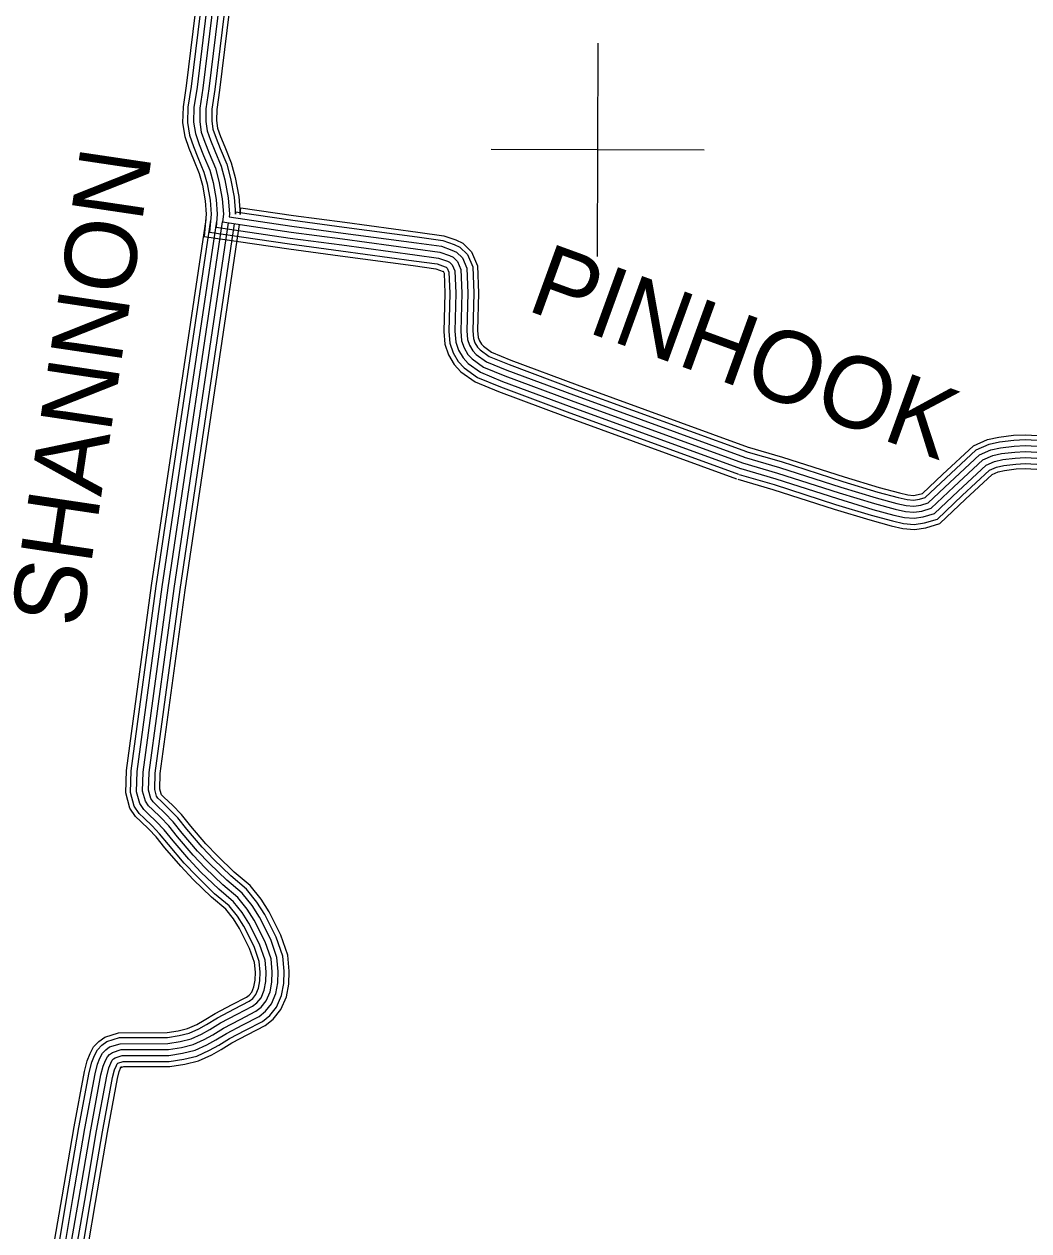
# Model space of a CAD drawing. Extents: x 1788175 to 1969470, y 584502 to 738744.
# Drawn here: x 1867150 to 1872337, y 661956 to 668185 of the extents above; entities that cross this region are included whole.
import ezdxf

# ---------------------------------------------------------------- set-up
doc = ezdxf.new("R2010")
doc.units = 0
for name, color, linetype in [('DESIGN - ROW - Right-of-Way and Easement Labels', 7, 'Continuous'), ('SURVEY - DRAINAGE - Bridge Hydraulic Data - Points - Locators', 7, 'Continuous'), ('SURVEY - TRANSPORTATION - Roads', 7, 'Continuous')]:
    doc.layers.add(name, color=color, linetype=linetype)

msp = doc.modelspace()

# ---------------------------------------------------------------- linework, layer by layer
at = {"layer": 'SURVEY - DRAINAGE - Bridge Hydraulic Data - Points - Locators'}
for p, q in [((1870111.5, 668086.4), (1870108.2, 666986.4)), ((1870659.9, 667534.7), (1869559.9, 667538))]:
    msp.add_line(p, q, dxfattribs=at)
at = {"layer": 'SURVEY - TRANSPORTATION - Roads'}
for points in [[(1868087.3, 668696.4), (1867986, 667867.2), (1867969.9, 667758.7), (1867968, 667675.6), (1867978.7, 667605.9), (1868000.2, 667544.6), (1868023.4, 667486.4), (1868053.8, 667413.3), (1868069.7, 667354.4), (1868084.7, 667272.4), (1868090.1, 667204.4), (1868079.2, 667089.1), (1868515.5, 667024.9), (1868781.6, 666989.1)], [(1868112.7, 668692.8), (1868011.5, 667863.7), (1867995.6, 667756.6), (1867993.8, 667677.3), (1868003.8, 667612.2), (1868024.3, 667553.6), (1868047.2, 667496.1), (1868078.2, 667421.6), (1868094.8, 667360), (1868110.2, 667275.7), (1868115.9, 667204.2), (1868107.1, 667111), (1868519.1, 667050.3), (1868785, 667014.6)], [(1868143.4, 668688.5), (1868042.2, 667859.6), (1868026.6, 667753.9), (1868024.8, 667679.3), (1868034, 667619.7), (1868053.4, 667564.5), (1868075.9, 667507.8), (1868107.6, 667431.6), (1868125, 667366.9), (1868141, 667279.7), (1868147, 667204), (1868140.8, 667137.4), (1868523.4, 667081), (1868789.1, 667045.3)], [(1868174.1, 668684.3), (1868072.9, 667855.4), (1868057.5, 667751.3), (1868055.9, 667681.3), (1868064.2, 667627.3), (1868082.4, 667575.4), (1868104.6, 667519.5), (1868137, 667441.6), (1868155.3, 667373.7), (1868171.7, 667283.8), (1868178.2, 667203.8), (1868174.4, 667163.8), (1868527.7, 667111.7), (1868793.3, 667076)], [(1868174.1, 668684.3), (1868072.9, 667855.4), (1868057.5, 667751.3), (1868055.9, 667681.3), (1868064.2, 667627.3), (1868082.4, 667575.4), (1868104.6, 667519.5), (1868137, 667441.6), (1868155.3, 667373.7), (1868171.7, 667283.8), (1868178.2, 667203.8), (1868174.4, 667163.8), (1868527.7, 667111.7), (1868793.3, 667076)], [(1868204.9, 668680), (1868103.6, 667851.3), (1868088.5, 667748.7), (1868087, 667683.3), (1868094.4, 667634.8), (1868111.4, 667586.3), (1868133.4, 667531.2), (1868166.4, 667451.7), (1868185.6, 667380.6), (1868202.5, 667287.8), (1868209.3, 667203.6), (1868208, 667190.1), (1868532, 667142.4), (1868797.4, 667106.8)], [(1868235.6, 668675.7), (1868134.4, 667847.1), (1868119.4, 667746), (1868118, 667685.3), (1868124.6, 667642.4), (1868140.5, 667597.1), (1868162.1, 667542.8), (1868195.8, 667461.7), (1868215.8, 667387.4), (1868233.3, 667291.9), (1868240.4, 667203.4), (1868241.6, 667216.5), (1868536.4, 667173.1), (1868801.5, 667137.5)], [(1868260, 668672.3), (1868158.8, 667843.8), (1868144.1, 667743.9), (1868142.8, 667686.9), (1868148.7, 667648.4), (1868163.6, 667605.8), (1868185, 667552.1), (1868219.2, 667469.7), (1868239.9, 667392.8), (1868257.8, 667295.1), (1868265.2, 667203.2), (1868268.4, 667237.6), (1868539.8, 667197.6), (1868804.8, 667162)], [(1867309, 661913.3), (1867346.2, 662132.5), (1867408.2, 662493.6), (1867461.1, 662779.3), (1867475.2, 662834.5), (1867490.5, 662870.9), (1867507.7, 662905.8), (1867534.5, 662933), (1867565.7, 662955.7), (1867637.5, 662978), (1867887.4, 662979.4), (1867945.3, 662988.3), (1867993.4, 662999.8), (1868040.4, 663021.3), (1868079.4, 663042.9), (1868136.1, 663077.8), (1868224.4, 663123.8), (1868298.5, 663162.4), (1868312.2, 663173.3), (1868324.4, 663188.6), (1868335.9, 663215.4), (1868342.5, 663249.5), (1868343.8, 663291.1), (1868339, 663341.3), (1868313.9, 663413.8), (1868261.9, 663516.8), (1868230.5, 663566.8), (1868190.8, 663616), (1868116.8, 663678.2), (1868023, 663769.2), (1867958, 663837.7), (1867875.4, 663934), (1867830.7, 663989.9), (1867792.8, 664029.3), (1867751.4, 664068.4), (1867724.5, 664095.1), (1867695.7, 664137.9), (1867674.2, 664216.3), (1867678.3, 664331.8), (1867807.5, 665287.7), (1868088.6, 667176.5)], [(1867333.5, 661910), (1867370.6, 662128.3), (1867432.5, 662489.2), (1867485.3, 662774), (1867498.7, 662826.6), (1867513, 662860.6), (1867528.1, 662891.3), (1867550.6, 662914.2), (1867576.9, 662933.3), (1867641.3, 662953.3), (1867889.3, 662954.7), (1867950.1, 662964), (1868001.5, 662976.4), (1868051.5, 662999.2), (1868091.9, 663021.6), (1868148.3, 663056.3), (1868235.8, 663101.9), (1868312, 663141.6), (1868329.7, 663155.7), (1868345.9, 663175.8), (1868359.6, 663208.1), (1868367.1, 663246.8), (1868368.6, 663291.9), (1868363.3, 663346.6), (1868336.7, 663423.5), (1868283.4, 663528.9), (1868250.7, 663581.2), (1868208.6, 663633.4), (1868133.3, 663696.5), (1868040.5, 663786.5), (1867976.4, 663854.3), (1867894.4, 663949.8), (1867849.3, 664006.2), (1867810.2, 664046.9), (1867768.6, 664086.1), (1867743.7, 664110.9), (1867718.5, 664148.3), (1867699.1, 664219.2), (1867703, 664329.8), (1867832, 665284.3), (1868113.1, 667172.9)], [(1867364.2, 661905.8), (1867401.1, 662123.1), (1867463, 662483.8), (1867515.6, 662767.4), (1867528.1, 662816.7), (1867541.2, 662847.8), (1867553.7, 662873.1), (1867570.9, 662890.6), (1867591, 662905.2), (1867646.1, 662922.3), (1867891.8, 662923.7), (1867956, 662933.6), (1868011.6, 662946.9), (1868065.5, 662971.5), (1868107.6, 662994.8), (1868163.6, 663029.4), (1868250.1, 663074.4), (1868329, 663115.5), (1868351.7, 663133.6), (1868372.7, 663159.7), (1868389.4, 663198.9), (1868398, 663243.3), (1868399.6, 663292.9), (1868393.8, 663353.2), (1868365.3, 663435.6), (1868310.4, 663544.2), (1868275.9, 663599.2), (1868230.8, 663655.2), (1868154.1, 663719.6), (1868062.6, 663808.3), (1867999.4, 663875), (1867918.3, 663969.6), (1867872.7, 664026.7), (1867832, 664068.9), (1867790.2, 664108.4), (1867767.7, 664130.7), (1867747.1, 664161.4), (1867730.2, 664222.8), (1867733.9, 664327.1), (1867862.7, 665279.9), (1868143.7, 667168.3)], [(1867394.9, 661901.6), (1867431.7, 662117.9), (1867493.6, 662478.3), (1867545.9, 662760.7), (1867557.6, 662806.8), (1867569.4, 662834.9), (1867579.3, 662855), (1867591.2, 662867), (1867605.1, 662877.1), (1867650.9, 662891.4), (1867894.2, 662892.7), (1867962, 662903.1), (1868021.8, 662917.5), (1868079.5, 662943.8), (1868123.2, 662968.1), (1868178.9, 663002.4), (1868264.4, 663046.9), (1868346, 663089.3), (1868373.8, 663111.5), (1868399.5, 663143.7), (1868419.2, 663189.8), (1868428.9, 663239.9), (1868430.6, 663293.9), (1868424.3, 663359.9), (1868393.9, 663447.7), (1868337.5, 663559.4), (1868301.2, 663617.3), (1868253, 663677), (1868174.9, 663742.6), (1868084.7, 663830.1), (1868022.5, 663895.8), (1867942.2, 663989.4), (1867896, 664047.1), (1867853.9, 664090.9), (1867811.8, 664130.7), (1867791.7, 664150.6), (1867775.6, 664174.5), (1867761.4, 664226.4), (1867764.8, 664324.5), (1867893.3, 665275.5), (1868174.4, 667163.8)], [(1867425.7, 661897.4), (1867462.2, 662112.7), (1867524.1, 662472.9), (1867576.2, 662754.1), (1867587.1, 662796.9), (1867597.6, 662822), (1867604.9, 662836.8), (1867611.5, 662843.4), (1867619.2, 662849), (1867655.7, 662860.4), (1867896.7, 662861.8), (1867968, 662872.7), (1868031.9, 662888), (1868093.4, 662916.1), (1868138.9, 662941.3), (1868194.2, 662975.4), (1868278.7, 663019.4), (1868363, 663063.2), (1868395.8, 663089.4), (1868426.4, 663127.6), (1868449, 663180.6), (1868459.8, 663236.4), (1868461.7, 663294.9), (1868454.8, 663366.5), (1868422.5, 663459.8), (1868364.5, 663574.7), (1868326.5, 663635.3), (1868275.3, 663698.8), (1868195.7, 663765.6), (1868106.7, 663851.9), (1868045.5, 663916.6), (1867966.1, 664009.2), (1867919.3, 664067.6), (1867875.7, 664112.9), (1867833.3, 664153), (1867815.7, 664170.4), (1867804.2, 664187.6), (1867792.5, 664230.1), (1867795.8, 664321.9), (1867924, 665271.2), (1868205, 667159.2)], [(1867456.4, 661893.2), (1867492.8, 662107.4), (1867554.6, 662467.5), (1867606.5, 662747.4), (1867616.5, 662787), (1867625.9, 662809.2), (1867630.5, 662818.6), (1867631.7, 662819.8), (1867633.2, 662820.9), (1867660.5, 662829.4), (1867899.1, 662830.8), (1867974, 662842.2), (1868042.1, 662858.6), (1868107.4, 662888.4), (1868154.5, 662914.5), (1868209.5, 662948.4), (1868293, 662991.9), (1868379.9, 663037.1), (1868417.8, 663067.3), (1868453.2, 663111.5), (1868478.8, 663171.5), (1868490.7, 663232.9), (1868492.7, 663295.9), (1868485.3, 663373.2), (1868451.1, 663472), (1868391.5, 663589.9), (1868351.8, 663653.3), (1868297.5, 663720.6), (1868216.5, 663788.7), (1868128.8, 663873.7), (1868068.5, 663937.3), (1867989.9, 664028.9), (1867942.6, 664088.1), (1867897.5, 664135), (1867854.9, 664175.2), (1867839.7, 664190.3), (1867832.7, 664200.7), (1867823.7, 664233.7), (1867826.7, 664319.2), (1867954.7, 665266.8), (1868235.7, 667154.6)], [(1867481.9, 661889.8), (1867518.1, 662103.1), (1867579.9, 662462.9), (1867631.6, 662741.9), (1867641, 662778.8), (1867649.3, 662798.5), (1867651.7, 662803.5), (1867648.6, 662800.3), (1867644.9, 662797.6), (1867664.5, 662803.7), (1867901.2, 662805.1), (1867978.9, 662817), (1868050.5, 662834.1), (1868119, 662865.4), (1868167.5, 662892.3), (1868222.2, 662926), (1868304.9, 662969.1), (1868394, 663015.5), (1868436.1, 663049), (1868475.5, 663098.2), (1868503.6, 663163.9), (1868516.4, 663230.1), (1868518.5, 663296.7), (1868510.6, 663378.7), (1868474.9, 663482), (1868413.9, 663602.6), (1868372.8, 663668.3), (1868316, 663738.7), (1868233.7, 663807.8), (1868147.1, 663891.8), (1868087.6, 663954.5), (1868009.7, 664045.3), (1867962, 664105.1), (1867915.6, 664153.2), (1867872.8, 664193.7), (1867859.7, 664206.7), (1867856.4, 664211.6), (1867849.5, 664236.7), (1867852.3, 664317.1), (1867980.2, 665263.2), (1868261.1, 667150.8)], [(1867545.9, 662760.7), (1867557.6, 662806.8), (1867569.4, 662834.9), (1867579.3, 662855), (1867591.2, 662867), (1867605.1, 662877.1), (1867650.9, 662891.4), (1867894.2, 662892.7), (1867962, 662903.1), (1868021.8, 662917.5), (1868079.5, 662943.8), (1868123.2, 662968.1), (1868178.9, 663002.4), (1868264.4, 663046.9), (1868346, 663089.3), (1868373.8, 663111.5), (1868399.5, 663143.7), (1868419.2, 663189.8), (1868428.9, 663239.9), (1868430.6, 663293.9), (1868424.3, 663359.9), (1868393.9, 663447.7), (1868337.5, 663559.4), (1868301.2, 663617.3), (1868253, 663677), (1868174.9, 663742.6), (1868084.7, 663830.1), (1868022.5, 663895.8), (1867942.2, 663989.4), (1867896, 664047.1), (1867853.9, 664090.9), (1867811.8, 664130.7), (1867791.7, 664150.6), (1867775.6, 664174.5), (1867761.4, 664226.4), (1867764.8, 664324.5), (1867893.3, 665275.5), (1868174.4, 667163.8)], [(1868801.5, 667137.5), (1869178.8, 667086.7), (1869311, 667068.6), (1869369.1, 667048), (1869399.7, 667034.5), (1869438.4, 666996.1), (1869465.9, 666932.6), (1869471.1, 666797), (1869466.2, 666602.3), (1869469.5, 666563.2), (1869477.2, 666540.6), (1869490.7, 666517.9), (1869504, 666503.5), (1869551.1, 666469.6), (1869653.5, 666427.4), (1869996, 666299.7), (1870879.1, 665978.7)], [(1868804.8, 667162), (1869182.2, 667111.2), (1869316.9, 667092.7), (1869378.2, 667071), (1869413.8, 667055.3), (1869459.2, 667010.3), (1869490.5, 666938.2), (1869495.8, 666797.1), (1869491, 666603.1), (1869493.9, 666568.3), (1869499.8, 666551), (1869510.6, 666532.8), (1869520.5, 666522.1), (1869563.2, 666491.4), (1869662.5, 666450.4), (1870004.5, 666322.9), (1870887.6, 666001.9)], [(1868793.3, 667076), (1869170.5, 667025.3), (1869296.2, 667008), (1869346.2, 666990.3), (1869364.2, 666982.4), (1869386.2, 666960.5), (1869404.4, 666918.6), (1869409.1, 666796.6), (1869404.1, 666600.5), (1869408.4, 666550.5), (1869420.6, 666514.5), (1869440.7, 666480.6), (1869462.8, 666456.8), (1869520.8, 666415.1), (1869630.8, 666369.7), (1869974.6, 666241.6), (1870857.9, 665920.4)], [(1868793.3, 667076), (1869170.5, 667025.3), (1869296.2, 667008), (1869346.2, 666990.3), (1869364.2, 666982.4), (1869386.2, 666960.5), (1869404.4, 666918.6), (1869409.1, 666796.6), (1869404.1, 666600.5), (1869408.4, 666550.5), (1869420.6, 666514.5), (1869440.7, 666480.6), (1869462.8, 666456.8), (1869520.8, 666415.1), (1869630.8, 666369.7), (1869974.6, 666241.6), (1870857.9, 665920.4)], [(1868797.4, 667106.8), (1869174.6, 667056), (1869303.6, 667038.3), (1869357.6, 667019.1), (1869381.9, 667008.4), (1869412.3, 666978.3), (1869435.2, 666925.6), (1869440.1, 666796.8), (1869435.2, 666601.4), (1869439, 666556.9), (1869448.9, 666527.6), (1869465.7, 666499.3), (1869483.4, 666480.1), (1869536, 666442.4), (1869642.1, 666398.5), (1869985.3, 666270.7), (1870868.5, 665949.5)], [(1868785, 667014.6), (1869162.1, 666963.9), (1869281.5, 666947.5), (1869323.3, 666932.6), (1869328.7, 666930.3), (1869334.1, 666924.9), (1869342.9, 666904.6), (1869347, 666796.2), (1869342.1, 666598.6), (1869347.3, 666537.7), (1869363.9, 666488.5), (1869390.7, 666443.4), (1869421.5, 666410.1), (1869490.5, 666360.5), (1869608.1, 666312), (1869953.1, 666183.4), (1870836.8, 665862.1)], [(1868789.1, 667045.3), (1869166.3, 666994.6), (1869288.9, 666977.7), (1869334.8, 666961.5), (1869346.4, 666956.3), (1869360.2, 666942.7), (1869373.7, 666911.6), (1869378.1, 666796.4), (1869373.1, 666599.5), (1869377.8, 666544.1), (1869392.3, 666501.5), (1869415.7, 666462), (1869442.1, 666433.4), (1869505.7, 666387.8), (1869619.5, 666340.8), (1869963.9, 666212.5), (1870847.4, 665891.3)], [(1868781.6, 666989.1), (1869158.6, 666938.4), (1869275.4, 666922.3), (1869313.8, 666908.7), (1869314, 666908.6), (1869312.5, 666910.1), (1869317.4, 666898.8), (1869321.3, 666796), (1869316.3, 666597.8), (1869321.9, 666532.4), (1869340.4, 666477.7), (1869370, 666427.9), (1869404.4, 666390.7), (1869478, 666337.9), (1869598.7, 666288), (1869944.3, 666159.2), (1870828, 665838)], [(1870875.3, 665979.9), (1871057.9, 665926.7), (1871375.9, 665824.4), (1871556.4, 665769.8), (1871662.1, 665740.9), (1871708.6, 665730.5), (1871741, 665727.7), (1871771.3, 665732.2), (1871800.7, 665741), (1871907.3, 665841.7), (1872064.1, 665988.1), (1872131.1, 666016.9), (1872185.5, 666029.1), (1872258.7, 666038.2), (1872318.3, 666040.7), (1872411.2, 666035.2)], [(1870882.2, 666003.7), (1871065.2, 665950.3), (1871383.3, 665848), (1871563.2, 665793.5), (1871668.1, 665764.9), (1871712.4, 665754.9), (1871740.2, 665752.6), (1871765.9, 665756.4), (1871788, 665763), (1871890.3, 665859.7), (1872050.4, 666009.1), (1872123.4, 666040.5), (1872181.3, 666053.5), (1872256.7, 666062.8), (1872318.5, 666065.5), (1872411.9, 666059.9)], [(1870857.9, 665920.4), (1871039.7, 665867.4), (1871357.5, 665765.2), (1871539.3, 665710.2), (1871647.1, 665680.8), (1871699.1, 665669.1), (1871743, 665665.3), (1871784.8, 665671.5), (1871832.6, 665685.8), (1871949.7, 665796.5), (1872098.6, 665935.4), (1872150.3, 665957.7), (1872196.1, 665967.9), (1872263.9, 665976.3), (1872317.7, 665978.6), (1872409.5, 665973.1)], [(1870857.9, 665920.4), (1871039.7, 665867.4), (1871357.5, 665765.2), (1871539.3, 665710.2), (1871647.1, 665680.8), (1871699.1, 665669.1), (1871743, 665665.3), (1871784.8, 665671.5), (1871832.6, 665685.8), (1871949.7, 665796.5), (1872098.6, 665935.4), (1872150.3, 665957.7), (1872196.1, 665967.9), (1872263.9, 665976.3), (1872317.7, 665978.6), (1872409.5, 665973.1)], [(1870866.6, 665950.2), (1871048.8, 665897.1), (1871366.7, 665794.8), (1871547.8, 665740), (1871654.6, 665710.9), (1871703.8, 665699.8), (1871742, 665696.5), (1871778.1, 665701.9), (1871816.7, 665713.4), (1871928.5, 665819.1), (1872081.3, 665961.7), (1872140.7, 665987.3), (1872190.8, 665998.5), (1872261.3, 666007.2), (1872318, 666009.7), (1872410.4, 666004.2)], [(1870833.4, 665836.2), (1871014, 665783.5), (1871331.3, 665681.4), (1871515, 665625.9), (1871625.9, 665595.6), (1871685.6, 665582.2), (1871745.7, 665577), (1871803.9, 665585.7), (1871877.7, 665607.7), (1872009.8, 665732.6), (1872147.3, 665860.9), (1872177.5, 665873.9), (1872211.1, 665881.4), (1872271.2, 665888.8), (1872317, 665890.8), (1872407.1, 665885.4)], [(1870840.6, 665860.9), (1871021.6, 665808.1), (1871339, 665706), (1871522.1, 665650.6), (1871632.2, 665620.6), (1871689.6, 665607.6), (1871744.9, 665602.9), (1871798.3, 665610.9), (1871864.5, 665630.6), (1871992.1, 665751.3), (1872133, 665882.7), (1872169.5, 665898.5), (1872206.7, 665906.8), (1872269, 665914.5), (1872317.2, 665916.6), (1872407.8, 665911.1)], [(1870849.3, 665890.7), (1871030.7, 665837.8), (1871348.2, 665735.6), (1871530.7, 665680.4), (1871639.6, 665650.7), (1871694.3, 665638.3), (1871743.9, 665634.1), (1871791.6, 665641.2), (1871848.6, 665658.2), (1871970.9, 665773.9), (1872115.8, 665909), (1872159.9, 665928.1), (1872201.4, 665937.4), (1872266.5, 665945.4), (1872317.5, 665947.6), (1872408.7, 665942.1)], [(1867394.9, 661901.6), (1867431.7, 662117.9), (1867493.6, 662478.3), (1867545.9, 662760.7)]]:
    msp.add_lwpolyline(points, dxfattribs=at)

# ---------------------------------------------------------------- texts
at = {"layer": 'DESIGN - ROW - Right-of-Way and Easement Labels'}
for s, rotation, p in [('SHANNON', 81.53459, (1867445.8, 665062.4)), ('PINHOOK', 340.02154, (1869735.9, 666710.9))]:
    msp.add_text(s, height=370, rotation=rotation, dxfattribs=at).set_placement(p)

doc.saveas('drawing.dxf')
